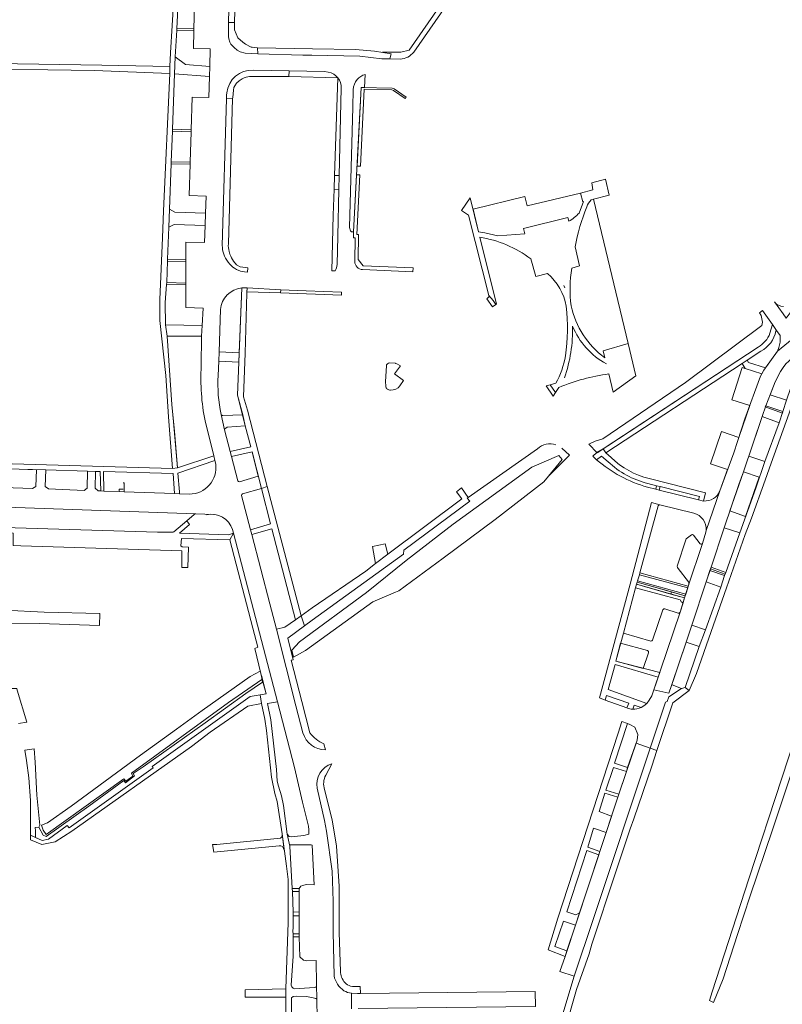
# Model space of a CAD drawing. Header units: metres. Extents: x 209813 to 223847, y 571801 to 587119.
# Tile 321 of 656: x 221710 to 221939, y 575325 to 575621. Entities that reach past the tile are written whole.
import ezdxf

# ---------------------------------------------------------------- set-up
doc = ezdxf.new("R2010")
doc.units = ezdxf.units.M
for name, color, linetype, lineweight in [('B-RO-GK-BESCHOEIING-G', 8, 'GK-BESCHOEIING', 0), ('B-RO-GK-KADEMUUR-G', 8, 'Continuous', 0), ('B-RO-GR-BEPLANTING_CULTUUR_HEESTERS-GV', 8, 'Continuous', 0), ('B-RO-GR-BEPLANTING_CULTUUR_ROOS-GV', 8, 'Continuous', 0), ('B-RO-GR-GROENVOORZIENING-GV', 8, 'Continuous', 0), ('B-RO-GR-HAAG-GV', 8, 'Continuous', 0), ('B-RO-KW-KUNSTWERK_STUW-G', 8, 'Continuous', 0), ('B-RO-OG-TERREIN_CULTUURSCHEIDING-GV', 8, 'Continuous', 0), ('B-RO-VH-VERHARDING_OPEN-GV', 8, 'Continuous', 0), ('B-RO-VH-VERHARDING_STRAATBAKSTEEN-GV', 8, 'Continuous', 0), ('B-RO-VH-VERHARDING_TEGEL-GV', 8, 'Continuous', 0)]:
    doc.layers.add(name, color=color, linetype=linetype, lineweight=lineweight)
doc.linetypes.add('GK-BESCHOEIING', pattern='A,30,-5,[1,NLCS.shx,S=1,R=0,X=0,Y=0],-5', length=40)

msp = doc.modelspace()

# ---------------------------------------------------------------- linework, layer by layer
at = {"layer": 'B-RO-GK-BESCHOEIING-G', "flags": 128}
for points in [[(221871.625, 575489.88), (221863.471, 575486.376), (221839.931, 575469.278), (221825.743, 575458.3), (221813.88, 575448.734), (221793.766, 575433.964), (221791.494, 575431.408)], [(221791.494, 575431.408), (221792.009, 575429.367), (221795.6, 575431.329), (221815.81, 575445.968), (221822.568, 575448.837)], [(221822.568, 575448.837), (221823.566, 575449.261)], [(221782.502, 575422.641), (221772.435, 575415.741), (221743.343, 575394.483), (221743.756, 575393.6), (221741.65, 575392.089), (221741.026, 575392.801), (221717.74, 575376.113), (221716.844, 575377.377), (221716.346, 575378.869), (221718.177, 575379.563), (221725.267, 575384.622), (221738.873, 575394.644), (221746.081, 575399.919), (221756.853, 575407.713), (221764.615, 575413.282), (221779.003, 575423.515), (221781.982, 575425.101)]]:
    msp.add_lwpolyline(points, dxfattribs=at)
at = {"layer": 'B-RO-GK-KADEMUUR-G', "flags": 128}
for points in [[(221868.529, 575483.666), (221872.611, 575488.635)], [(221823.566, 575449.261), (221836.865, 575459.068), (221852.527, 575470.707), (221867.102, 575481.929), (221868.529, 575483.666)]]:
    msp.add_lwpolyline(points, dxfattribs=at)
at = {"layer": 'B-RO-GR-BEPLANTING_CULTUUR_HEESTERS-GV', "flags": 128}
for points in [[(221809.916, 575599.683), (221809.744, 575594.433), (221808.826, 575558.282), (221809.135, 575557.289), (221809.402, 575556.994), (221810.038, 575557.008), (221812.252, 575600.322), (221813.253, 575600.304), (221813.455, 575604.263)], [(221805.044, 575547.188), (221805.309, 575555.715), (221805.622, 575569.771), (221804.191, 575569.809), (221803.876, 575561.999), (221803.485, 575545.312), (221804.449, 575545.277)], [(221932.235, 575521.161), (221928.106, 575518.457), (221928.542, 575517.79), (221933.59, 575516.181), (221937.233, 575521.194), (221937.657, 575522.264), (221937.974, 575523.878), (221938.032, 575525.939), (221936.951, 575527.436), (221936.713, 575527.283)], [(221819.842, 575516.751), (221819.62, 575512.067), (221819.692, 575510.711)], [(221822.639, 575517.62), (221820.866, 575517.69)], [(221823.911, 575510.835), (221824.997, 575512.42), (221822.313, 575514.392), (221824.061, 575516.799), (221823.008, 575517.428), (221822.63, 575517.45), (221822.639, 575517.62)], [(221886.404, 575488.007), (221884.42, 575489.714), (221882.924, 575488.617)], [(221768.421, 575488.397), (221757.328, 575484.539), (221757.8, 575478.985), (221757.803, 575478.409), (221760.777, 575478.271)], [(221768.641, 575487.243), (221768.421, 575488.397)], [(221898.179, 575480.368), (221900.678, 575479.746), (221900.934, 575480.808)]]:
    msp.add_lwpolyline(points, dxfattribs=at)
at = {"layer": 'B-RO-GR-BEPLANTING_CULTUUR_HEESTERS-GV'}
for points in [[(221811.043, 575602.752, 0.1501814), (221809.916, 575599.683)], [(221813.455, 575604.263, 0.1406297), (221811.043, 575602.752)], [(221804.449, 575545.277, 0.172245), (221805.044, 575547.188)], [(221936.713, 575527.283, -0.2267804), (221932.235, 575521.161)], [(221820.866, 575517.69, 0.410046), (221819.842, 575516.751)], [(221819.692, 575510.711, 0.4307352), (221821.113, 575509.497)], [(221821.113, 575509.497, 0.2694001), (221823.911, 575510.835)], [(221760.777, 575478.271, 0.4483066), (221768.641, 575487.243)], [(221882.924, 575488.617, 0.1093191), (221898.179, 575480.368)], [(221898.294, 575481.475, -0.1302494), (221886.404, 575488.007)]]:
    msp.add_lwpolyline(points, format="xyb", dxfattribs=at)
at = {"layer": 'B-RO-GR-BEPLANTING_CULTUUR_ROOS-GV', "flags": 128}
msp.add_lwpolyline([(221901.744, 575479.481), (221913.489, 575476.559), (221913.771, 575477.564), (221901.998, 575480.539)], close=True, dxfattribs=at)
at = {"layer": 'B-RO-GR-GROENVOORZIENING-GV', "flags": 128}
for points in [[(221802.427, 575604.937), (221801.309, 575605.102), (221790.708, 575605.358), (221790.547, 575603.612), (221805.254, 575603.255), (221804.299, 575573.939), (221805.714, 575573.902), (221806.298, 575600.114)], [(221827.879, 575546.256), (221812.897, 575546.848), (221811.387, 575548.714), (221811.517, 575556.188), (221810.998, 575556.2), (221811.912, 575574.082), (221810.913, 575574.133), (221810.038, 575557.008), (221809.991, 575555.224), (221810.491, 575555.212), (221810.379, 575548.082)], [(221877.692, 575562.662), (221879.037, 575566.085), (221878.782, 575566.027), (221878.07, 575568.669), (221862.116, 575564.812), (221861.433, 575567.62), (221845.863, 575563.863)], [(221885.39, 575519.235), (221884.892, 575521.255), (221892.387, 575523.466), (221881.983, 575566.856), (221881.323, 575566.617)], [(221845.863, 575563.863), (221847.527, 575557.033), (221849.409, 575556.756), (221853.288, 575555.841), (221861.381, 575556.413), (221860.969, 575558.041), (221874.271, 575561.325), (221874.626, 575560.2)], [(221812.726, 575545.669), (221827.823, 575544.994), (221827.879, 575546.256)], [(221948.442, 575423.268), (221928.64, 575362.778), (221917.609, 575328.892), (221916.769, 575326.257), (221917.993, 575325.702), (221920.936, 575332.716), (221925.263, 575346.082), (221929.048, 575357.648), (221935.714, 575377.491), (221952.191, 575426.886)]]:
    msp.add_lwpolyline(points, dxfattribs=at)
at = {"layer": 'B-RO-GR-GROENVOORZIENING-GV'}
for points in [[(221806.298, 575600.114, 0.3908432), (221802.427, 575604.937)], [(221874.626, 575560.2, 0.0687894), (221877.692, 575562.662)], [(221810.379, 575548.082, 0.3945208), (221812.726, 575545.669)], [(221875.49, 575546.158, 0.076312), (221875.31, 575534.784)], [(221875.31, 575534.784, 0.1833333), (221885.39, 575519.235)]]:
    msp.add_lwpolyline(points, format="xyb", dxfattribs=at)
at = {"layer": 'B-RO-GR-GROENVOORZIENING-GV', "flags": 128}
for points in [[(221812.252, 575600.322), (221811.047, 575576.754), (221812.046, 575576.703), (221813.227, 575599.804), (221821.536, 575599.649), (221821.965, 575599.469), (221825.507, 575597.065), (221825.792, 575597.476), (221822.205, 575599.911), (221821.641, 575600.147)], [(221788.165, 575539.616), (221778.059, 575540.232), (221777.988, 575539.014), (221788.126, 575538.668)]]:
    msp.add_lwpolyline(points, close=True, dxfattribs=at)
at = {"layer": 'B-RO-GR-HAAG-GV', "flags": 128}
msp.add_lwpolyline([(221813.227, 575599.804), (221821.536, 575599.649), (221821.965, 575599.469), (221825.507, 575597.065), (221825.792, 575597.476), (221822.205, 575599.911), (221821.641, 575600.147), (221812.252, 575600.322), (221811.047, 575576.754), (221812.046, 575576.703)], close=True, dxfattribs=at)
msp.add_lwpolyline([(221812.726, 575545.669), (221827.823, 575544.994), (221827.879, 575546.256), (221812.897, 575546.848), (221811.387, 575548.714), (221811.517, 575556.188), (221810.998, 575556.2), (221811.912, 575574.082), (221810.913, 575574.133), (221810.038, 575557.008), (221809.991, 575555.224), (221810.491, 575555.212), (221810.379, 575548.082)], dxfattribs=at)
at = {"layer": 'B-RO-KW-KUNSTWERK_STUW-G', "flags": 128}
msp.add_lwpolyline([(221872.611, 575488.635), (221871.625, 575489.88)], dxfattribs=at)
at = {"layer": 'B-RO-OG-TERREIN_CULTUURSCHEIDING-GV', "flags": 128}
for points in [[(221767.343, 575624.679), (221767.405, 575626.8), (221760.402, 575627.271), (221757.41, 575625.99), (221756.981, 575618.064), (221762.127, 575617.917), (221762.297, 575624.901)], [(221762.115, 575617.394), (221756.952, 575617.527), (221756.519, 575609.518), (221759.614, 575607.21), (221766.839, 575606.691), (221766.997, 575611.953), (221761.986, 575612.093)], [(221761.284, 575587.673), (221761.564, 575597.427), (221766.56, 575597.369), (221766.747, 575603.65), (221756.314, 575604.431), (221755.679, 575587.834)], [(221761.268, 575587.089), (221755.656, 575587.249), (221755.305, 575578.063), (221761.004, 575577.9)], [(221765.756, 575567.768), (221760.717, 575567.876), (221760.988, 575577.315), (221755.282, 575577.479), (221754.758, 575563.782), (221756.384, 575562.885), (221765.595, 575562.657)], [(221765.477, 575558.906), (221756.147, 575559.229), (221754.61, 575558.404), (221754.226, 575548.85), (221759.688, 575548.678), (221759.679, 575553.942), (221765.316, 575553.811)], [(221759.689, 575548.039), (221754.203, 575548.256), (221753.954, 575541.848), (221759.7, 575541.65)], [(221753.905, 575541.191), (221753.506, 575535.827), (221753.607, 575529.074), (221764.595, 575528.858), (221764.883, 575534.086), (221759.713, 575534.275), (221759.701, 575541.06)], [(221935.005, 575508.11), (221939.881, 575506.494), (221940.226, 575507.346), (221945.126, 575521.297), (221944.76, 575521.806), (221942.796, 575520.228), (221940.573, 575518.24), (221939.714, 575517.355), (221938.891, 575516.33), (221938.114, 575515.129), (221936.531, 575511.937)], [(221938.82, 575503.079), (221933.686, 575504.801), (221933.557, 575504.447), (221938.673, 575502.603)], [(221928.607, 575489.656), (221933.41, 575488.052), (221937.763, 575499.68), (221932.627, 575501.571)], [(221698.932, 575480.5), (221713.713, 575479.974), (221714.714, 575480.595), (221714.861, 575485.597), (221709.653, 575485.783), (221694.144, 575486.219), (221695.574, 575480.62)], [(221717.654, 575485.541), (221717.509, 575480.528), (221718.501, 575479.824), (221729.19, 575479.408), (221730.09, 575480.076), (221730.204, 575485.133)], [(221732.534, 575485.071), (221732.466, 575480.113), (221733.391, 575479.262), (221734.135, 575479.254), (221733.978, 575485.048)], [(221931.73, 575483.364), (221927.023, 575484.971), (221922.926, 575473.268), (221927.661, 575471.533)], [(221792.621, 575440.583), (221785.503, 575467.864), (221779.469, 575466.179), (221784.898, 575445.293), (221786.909, 575437.694), (221789.379, 575438.295)], [(221921.209, 575468.177), (221917.273, 575456.343), (221921.683, 575454.747), (221925.947, 575466.696)], [(221910.292, 575450.133), (221895.761, 575454.023), (221895.228, 575452.254), (221909.71, 575448.285)], [(221917.117, 575455.868), (221916.961, 575455.393), (221921.343, 575453.807), (221921.513, 575454.277)], [(221905.383, 575448.925), (221895.093, 575451.806), (221894.918, 575451.224), (221905.198, 575448.279)], [(221911.474, 575438.967), (221915.635, 575437.575), (221920.171, 575450.325), (221915.815, 575451.896)], [(221913.756, 575432.509), (221909.781, 575433.86), (221905.467, 575421.139), (221905.575, 575420.974), (221908.44, 575419.963), (221909.469, 575420.25)], [(221898.028, 575415.469), (221898.736, 575416.385), (221899.526, 575417.748), (221901.402, 575423.328), (221888.456, 575427.134), (221886.376, 575419.632)], [(221782.502, 575422.641), (221782.666, 575421.866), (221777.65, 575418.407), (221765.479, 575409.656), (221746.914, 575396.456), (221743.841, 575394.385), (221744.303, 575393.691), (221741.563, 575391.642), (221741.118, 575392.303), (221730.584, 575384.613), (221717.733, 575375.533), (221716.909, 575375.871), (221715.6, 575378.272), (221714.484, 575378.205), (221714.597, 575377.167), (221714.6, 575375.175), (221716.556, 575374.285), (221718.421, 575374.711), (221724.111, 575378.793), (221724.668, 575378.053), (221749.9, 575396.061), (221749.542, 575396.543), (221778.938, 575417.5), (221783.815, 575418.356), (221782.39, 575423.793)], [(221787.17, 575415.962), (221784.159, 575415.444), (221785.167, 575410.523), (221786.869, 575395.595), (221787.118, 575392.133), (221787.478, 575390.579), (221788.375, 575387.697), (221788.992, 575384.822), (221790.126, 575376.192), (221790.727, 575375.483), (221791.31, 575375.419), (221792.283, 575375.442), (221795.041, 575375.77), (221796.62, 575376.142), (221796.632, 575377.504), (221796.478, 575378.578), (221794.662, 575385.803), (221792.33, 575396.169)], [(221892.025, 575414.117), (221892.576, 575415.474), (221885.914, 575417.835), (221885.486, 575416.391)], [(221892.234, 575396.17), (221895.078, 575404.434), (221895.304, 575406.085), (221894.374, 575408.272), (221892.954, 575409.127), (221892.189, 575409.391), (221888.342, 575397.49)], [(221889.627, 575388.186), (221891.907, 575394.976), (221887.971, 575396.199), (221885.751, 575389.414)], [(221887.411, 575381.611), (221889.3, 575387.266), (221885.453, 575388.545), (221883.686, 575382.962)], [(221885.851, 575376.741), (221882.041, 575378.037), (221880.298, 575372.324), (221883.951, 575371.001)], [(221798.197, 575360.986), (221797.599, 575372.864), (221797.326, 575373.033), (221791.028, 575373.011), (221790.869, 575372.612), (221791.627, 575359.836), (221793.683, 575359.834), (221794.175, 575360.565), (221794.719, 575360.817), (221795.438, 575361.003), (221795.84, 575361.032)], [(221877.82, 575352.562), (221883.62, 575370.006), (221879.963, 575371.264), (221874.005, 575352.831), (221876.686, 575352.024)], [(221791.666, 575358.936), (221791.878, 575352.733), (221793.672, 575352.83), (221793.682, 575358.934)], [(221791.837, 575346.281), (221793.662, 575346.281), (221793.67, 575351.681), (221791.89, 575351.679), (221791.918, 575348.291), (221791.828, 575346.988)], [(221876.604, 575348.905), (221872.958, 575350.08), (221870.433, 575342.504), (221874.023, 575341.157)], [(221791.85, 575345.381), (221791.928, 575339.584), (221791.311, 575330.815), (221791.503, 575330.372), (221791.909, 575329.975), (221792.294, 575329.804), (221798.298, 575330.134), (221798.753, 575330.3), (221798.88, 575331.025), (221798.768, 575338.308), (221795.99, 575338.21), (221795.014, 575338.33), (221793.932, 575339.381), (221793.697, 575345.381)], [(221799.229, 575315.049), (221798.967, 575326.635), (221798.644, 575326.827), (221797.472, 575327.19), (221795.746, 575327.426), (221792.738, 575327.575), (221791.857, 575327.417), (221791.435, 575327.012), (221791.336, 575326.487), (221791.495, 575314.553), (221791.642, 575314.374), (221794.162, 575314.323), (221794.336, 575313.605), (221794.906, 575313.881)]]:
    msp.add_lwpolyline(points, close=True, dxfattribs=at)
for points in [[(221936.287, 575535.987), (221938.879, 575532.426), (221939.784, 575531.139), (221943.445, 575535.951), (221973.439, 575549.025), (222001.481, 575561.569), (222007.146, 575564.026), (222006.741, 575564.954), (222005.963, 575566.272), (222011.739, 575568.828)], [(221775.714, 575520.68), (221776.469, 575540.158)], [(221770.092, 575533.653), (221769.638, 575520.969), (221775.714, 575520.68)], [(221934.948, 575526.551), (221935.731, 575529.221), (221932.679, 575533.359), (221931.792, 575532.713), (221932.307, 575531.929), (221932.676, 575529.909), (221932.524, 575528.852), (221909.639, 575511.747), (221884.831, 575494.898), (221882.46, 575494.127)], [(221764.304, 575516.722), (221764.392, 575525.704), (221754.03, 575525.694), (221755.491, 575505.146), (221756.294, 575497.211), (221757.195, 575486.15), (221768.049, 575489.789), (221765.431, 575500.262)], [(221882.46, 575494.127), (221880.651, 575493.252), (221883.15, 575490.675), (221931.373, 575522.425)], [(221769.576, 575518.144), (221769.402, 575513.843)], [(221770.8, 575501.898), (221776.752, 575502.09), (221775.219, 575507.941), (221775.618, 575517.94), (221769.576, 575518.144)], [(221925.579, 575495.291), (221928.908, 575504.895), (221923.54, 575506.606), (221926.625, 575516.286), (221927.56, 575515.988), (221926.592, 575517.466), (221885.692, 575490.686), (221887.304, 575489.235)], [(221773.019, 575491.027), (221779.183, 575492.454), (221777.53, 575498.805), (221772.067, 575498.409), (221771.646, 575498.061)], [(221771.322, 575497.542), (221773.019, 575491.027)], [(221919.901, 575479.222), (221922.173, 575485.666), (221917.091, 575487.389), (221920.369, 575497.057), (221925.579, 575495.291)], [(221775.799, 575482), (221781.388, 575483.651), (221779.54, 575490.938), (221773.418, 575489.562)], [(221773.418, 575489.562), (221775.261, 575482.267)], [(221844.389, 575477.255), (221844.126, 575477.064), (221844.856, 575476.122), (221825.119, 575461.43), (221825.025, 575460.273), (221797.621, 575440.407), (221790.252, 575434.994), (221791.179, 575431.328), (221791.494, 575431.408), (221793.766, 575433.964), (221813.88, 575448.734), (221825.743, 575458.3), (221839.931, 575469.278), (221863.471, 575486.376), (221871.625, 575489.88), (221872.611, 575488.635), (221868.529, 575483.666), (221874.767, 575490.014), (221872.523, 575492.075)], [(221865.156, 575491.889), (221844.389, 575477.255)], [(221740.9, 575481.645), (221741.2, 575481.645), (221741.2, 575478.992), (221756.308, 575478.459), (221755.829, 575484.439), (221734.936, 575485.018), (221735.025, 575479.21), (221739.701, 575479.045), (221739.7, 575479.736), (221740.9, 575479.736)], [(221898.687, 575482.933), (221915.653, 575478.697), (221915.057, 575476.203)], [(221776.397, 575477.86), (221779.064, 575467.597), (221785.121, 575469.316), (221782.416, 575479.965), (221776.675, 575478.387)], [(221912.067, 575472.553), (221901.949, 575475.092), (221901.619, 575474.999), (221901.387, 575474.715), (221895.934, 575454.597), (221910.445, 575450.62), (221910.628, 575451.166), (221910.636, 575451.619), (221910.468, 575451.932), (221907.415, 575455.919), (221907.235, 575456.225), (221907.143, 575456.646), (221909.856, 575464.804), (221911.377, 575466.031)], [(221768.105, 575472.156), (221762.637, 575472.378), (221762.378, 575472.277), (221762.145, 575472.125), (221759.935, 575470.212), (221760.76, 575469.182), (221757.779, 575466.599), (221772.472, 575466.102), (221774.003, 575466.59), (221773.724, 575467.611)], [(221912.001, 575465.962), (221914.037, 575463.388)], [(221914.746, 575463.486), (221915.697, 575466.831), (221915.782, 575467.348)], [(221908.438, 575445.871), (221908.026, 575446.51), (221894.607, 575450.193), (221890.961, 575436.511)], [(221907.965, 575442.789), (221908.777, 575445.321)], [(221899.754, 575434.432), (221902.832, 575443.547)], [(221903.412, 575443.838), (221907.396, 575442.539)], [(221890.961, 575436.511), (221899.224, 575434.154)], [(221890.147, 575433.538), (221888.68, 575428.137), (221896.939, 575425.884), (221898.546, 575430.662)], [(221898.226, 575431.285), (221890.147, 575433.538)], [(221709.464, 575409.451), (221711.922, 575409.844), (221709.03, 575419.404), (221708.944, 575419.958), (221707.543, 575419.924), (221706.214, 575419.391), (221706.31, 575419.142)], [(221896.274, 575414.248), (221894.231, 575414.915), (221893.762, 575413.692)], [(221715.6, 575378.272), (221715.829, 575378.872), (221715.009, 575387.948), (221714.491, 575397.803), (221714.136, 575401.82), (221711.325, 575401.442), (221711.911, 575398.311), (221712.563, 575393.118), (221713.028, 575386.347), (221713.081, 575375.866), (221714.6, 575375.175)]]:
    msp.add_lwpolyline(points, dxfattribs=at)
at = {"layer": 'B-RO-OG-TERREIN_CULTUURSCHEIDING-GV'}
for points in [[(221776.469, 575540.158, 0.3631435), (221770.092, 575533.653)], [(221765.431, 575500.262, -0.0621505), (221764.304, 575516.722)], [(221769.402, 575513.843, 0.0697135), (221770.248, 575502.224)], [(221771.646, 575498.061, 0.3456362), (221771.322, 575497.542)], [(221870.74, 575493.055, 0.269754), (221865.156, 575491.889)], [(221887.304, 575489.235, 0.12987), (221898.687, 575482.933)], [(221775.261, 575482.267, 0.2963473), (221775.799, 575482)], [(221776.675, 575478.387, 0.3745793), (221776.397, 575477.86)], [(221915.057, 575476.203, 0.3232497), (221919.901, 575479.222)], [(221773.724, 575467.611, 0.3917824), (221765.875, 575472.08)], [(221915.782, 575467.348, 0.3789493), (221912.067, 575472.553)], [(221911.377, 575466.031, -0.4086194), (221912.001, 575465.962)], [(221914.037, 575463.388, 0.5273709), (221914.746, 575463.486)], [(221908.777, 575445.321, 0.4377405), (221908.438, 575445.871)], [(221902.832, 575443.547, -0.4121297), (221903.412, 575443.838)], [(221907.396, 575442.539, 0.3724891), (221907.965, 575442.789)], [(221899.224, 575434.154, 0.3063218), (221899.754, 575434.432)], [(221898.546, 575430.662, 0.2713128), (221898.226, 575431.285)], [(221893.762, 575413.692, 0.1122261), (221896.274, 575414.248)]]:
    msp.add_lwpolyline(points, format="xyb", dxfattribs=at)
msp.add_arc((221939.052, 575538.183), 3.531, 218.45594, 269.29016, dxfattribs=at)
at = {"layer": 'B-RO-VH-VERHARDING_OPEN-GV', "flags": 128}
for points in [[(221788.619, 575376.256), (221788.539, 575375.541), (221788.052, 575375.031), (221768.94, 575373.128), (221767.688, 575373.137), (221768.038, 575370.756), (221787.637, 575372.694), (221788.147, 575372.668), (221788.665, 575372.472), (221789.027, 575371.903), (221789.147, 575371.365)], [(221789.661, 575327.26), (221789.691, 575329.776), (221777.448, 575329.5), (221777.481, 575327.227)]]:
    msp.add_lwpolyline(points, close=True, dxfattribs=at)
at = {"layer": 'B-RO-VH-VERHARDING_STRAATBAKSTEEN-GV', "flags": 128}
for points in [[(221805.622, 575569.771), (221805.714, 575573.902), (221804.299, 575573.939), (221804.191, 575569.809)], [(221806.404, 575538.892), (221795.761, 575539.322), (221788.165, 575539.616), (221788.126, 575538.668), (221806.353, 575538.047)], [(221775.618, 575517.94), (221775.714, 575520.68), (221769.638, 575520.969), (221769.576, 575518.144)], [(221905.383, 575448.925), (221905.198, 575448.279), (221909.335, 575447.094), (221909.545, 575447.76)], [(221733.877, 575442.396), (221717.215, 575442.875), (221705.31, 575443.393), (221699.98, 575443.599), (221701.723, 575439.404), (221702.375, 575439.566), (221715.727, 575439.443), (221733.776, 575438.88)], [(221873.455, 575339.451), (221871.903, 575334.944), (221876.245, 575333.577), (221881.957, 575350.875), (221899.007, 575401.991), (221894.768, 575403.533), (221891.907, 575394.976), (221889.3, 575387.266), (221885.851, 575376.741), (221883.951, 575371.001)]]:
    msp.add_lwpolyline(points, close=True, dxfattribs=at)
for points in [[(221881.323, 575566.617), (221881.983, 575566.856), (221886.722, 575567.992), (221885.556, 575572.85), (221881.542, 575571.735), (221881.853, 575569.583), (221878.07, 575568.669), (221878.782, 575566.027), (221879.037, 575566.085), (221877.692, 575562.662)], [(221874.626, 575560.2), (221874.271, 575561.325), (221860.969, 575558.041), (221861.381, 575556.413), (221853.288, 575555.841), (221849.409, 575556.756), (221847.527, 575557.033), (221845.027, 575567.187), (221842.416, 575563.468), (221844.483, 575562.025), (221850.631, 575537.912)], [(222010.08, 575557.985), (221979.946, 575544.699), (221946.525, 575529.894), (221946.662, 575529.593), (221946.799, 575529.162), (221946.859, 575528.839), (221946.801, 575528.591), (221946.311, 575528.051), (221944.965, 575527.535), (221937.233, 575521.194), (221933.065, 575515.458), (221932.099, 575513.646), (221927.411, 575500.857), (221924.068, 575490.701), (221919.901, 575479.222), (221915.782, 575467.348), (221915.697, 575466.831), (221914.746, 575463.486), (221910.445, 575450.62), (221909.545, 575447.76)], [(221852.733, 575535.193), (221852.901, 575535.3), (221847.853, 575555.381)], [(221875.49, 575546.158), (221877.756, 575546.836), (221876.458, 575552.475)], [(221863.201, 575548.91), (221864.661, 575543.639), (221868.247, 575544.477)], [(221873.452, 575540.251), (221873.143, 575540.9)], [(221850.631, 575537.912), (221850.707, 575537.614), (221850.004, 575536.875), (221851.667, 575534.516), (221852.733, 575535.193), (221851.886, 575536.383)], [(221850.631, 575537.912), (221851.886, 575536.383)], [(221909.335, 575447.094), (221907.965, 575442.789), (221900.119, 575419.513), (221904.573, 575418.5), (221906.209, 575423.097), (221911.474, 575438.967), (221915.815, 575451.896), (221917.273, 575456.343), (221921.209, 575468.177), (221925.632, 575481.186), (221927.023, 575484.971), (221932.627, 575501.571), (221933.686, 575504.801), (221936.531, 575511.937), (221938.114, 575515.129), (221938.891, 575516.33), (221939.714, 575517.355), (221940.573, 575518.24), (221943.805, 575521.073), (221944.76, 575521.806), (221947.619, 575523.567), (221951.98, 575525.799), (221963.352, 575530.844), (221969.987, 575533.7)], [(221886.579, 575514.345), (221887.896, 575508.883), (221894.699, 575513.824), (221892.387, 575523.466), (221884.892, 575521.255), (221885.39, 575519.235)], [(221868.984, 575511.121), (221867.799, 575510.834), (221869.855, 575507.693), (221870.586, 575508.75)], [(221870.711, 575511.54), (221868.984, 575511.121), (221870.586, 575508.75), (221871.642, 575510.277)], [(221770.248, 575502.224), (221771.322, 575497.542)], [(221771.646, 575498.061), (221772.067, 575498.409), (221777.53, 575498.805), (221776.752, 575502.09), (221770.8, 575501.898)]]:
    msp.add_lwpolyline(points, dxfattribs=at)
at = {"layer": 'B-RO-VH-VERHARDING_STRAATBAKSTEEN-GV'}
for points in [[(221879.976, 575564.516, -0.1439445), (221881.323, 575566.617)], [(221876.458, 575552.475, -0.0462963), (221879.976, 575564.516)], [(221847.853, 575555.381, -0.1218854), (221863.201, 575548.91)], [(221868.247, 575544.477, -0.1706861), (221873.808, 575534.676)], [(221873.808, 575534.676, -0.0653975), (221873.591, 575519.767)], [(221873.311, 575513.163, 0.0869859), (221875.742, 575528.72)], [(221875.742, 575528.72, 0.1734969), (221885.889, 575517.362)], [(221873.591, 575519.767, -0.0821819), (221870.711, 575511.54)], [(221871.642, 575510.277, -0.0660185), (221886.579, 575514.345)], [(221770.8, 575501.898, -0.4194858), (221770.248, 575502.224)]]:
    msp.add_lwpolyline(points, format="xyb", dxfattribs=at)
at = {"layer": 'B-RO-VH-VERHARDING_TEGEL-GV'}
msp.add_line((221710.195, 575462.77), (221758.459, 575461.206), dxfattribs=at)
at = {"layer": 'B-RO-VH-VERHARDING_TEGEL-GV', "flags": 128}
for points in [[(221758.233, 575639.119), (221760.544, 575676.445), (221759.058, 575676.485), (221755.113, 575610.785), (221754.927, 575606.689)], [(221859.621, 575672.139), (221859.723, 575671.18), (221856.695, 575655.926), (221856.109, 575654.318), (221855.177, 575652.535), (221848.558, 575643.169), (221826.661, 575611.589), (221824.181, 575610.924), (221818.651, 575610.919)], [(221828.05, 575611.001), (221846.361, 575637.416), (221846.544, 575637.33), (221849.321, 575641.473), (221849.512, 575641.338)], [(221756.981, 575618.064), (221757.41, 575625.99)], [(221772.521, 575619.884), (221772.468, 575615.657), (221772.545, 575614.922), (221772.847, 575613.974), (221773.216, 575613.382), (221774.147, 575612.314), (221775.054, 575611.571), (221776.015, 575611.007), (221777.515, 575610.628), (221781.286, 575610.466), (221781.204, 575612.24), (221779.577, 575612.411), (221779.245, 575612.497), (221777.593, 575613.392), (221776.815, 575613.922), (221775.298, 575615.231), (221774.301, 575617.615), (221774.327, 575619.884)], [(221756.519, 575609.518), (221756.952, 575617.527)], [(221781.286, 575610.466), (221794.826, 575610.072), (221797.513, 575610.056), (221811.939, 575609.734), (221818.443, 575608.942), (221820.87, 575608.92), (221821.283, 575610.417), (221816.322, 575611.258), (221810.597, 575611.756), (221797.698, 575611.981), (221781.204, 575612.24)], [(221690.107, 575606.023), (221732.226, 575605.405), (221754.832, 575604.588), (221754.927, 575606.689), (221734.486, 575607.091), (221690.139, 575607.769)], [(221820.87, 575608.92), (221824.015, 575608.891)], [(221754.832, 575604.588), (221752.956, 575563.296), (221752.67, 575555.263), (221751.91, 575536.672), (221751.89, 575530.409), (221753.666, 575513.843), (221754.511, 575501.442), (221755.727, 575485.962)], [(221773.73, 575597.003), (221773.741, 575597.38), (221773.963, 575599.521), (221774.128, 575600.318), (221774.415, 575600.891), (221774.885, 575601.638), (221775.646, 575602.379), (221776.608, 575602.989), (221777.139, 575603.243), (221777.767, 575603.489), (221778.816, 575603.684), (221790.547, 575603.612), (221790.708, 575605.358)], [(221790.708, 575605.358), (221779.896, 575605.582)], [(221755.679, 575587.834), (221756.314, 575604.431)], [(221771.976, 575598.749), (221771.93, 575598.091), (221771.927, 575596.943)], [(221772.441, 575553.377), (221773.73, 575597.003), (221771.927, 575596.943), (221770.625, 575552.953)], [(221755.305, 575578.063), (221755.656, 575587.249)], [(221754.758, 575563.782), (221755.282, 575577.479)], [(221754.226, 575548.85), (221754.61, 575558.404)], [(221772.397, 575547.951), (221772.887, 575547.306), (221773.803, 575546.422), (221774.308, 575546.074), (221774.908, 575545.727), (221776.109, 575545.19), (221777.312, 575544.978), (221778.229, 575544.945), (221778.279, 575546.239), (221776.017, 575546.48), (221774.898, 575547.151), (221773.973, 575548.178), (221773.36, 575549.202), (221773.139, 575549.676), (221772.918, 575550.276), (221772.71, 575551.143)], [(221753.954, 575541.848), (221754.203, 575548.256)], [(221753.607, 575529.074), (221753.506, 575535.827), (221753.905, 575541.191)], [(221784.115, 575480.532), (221778.23, 575503.442), (221777.012, 575507.464), (221777.512, 575520.614), (221777.963, 575538.586), (221778.059, 575540.232), (221776.469, 575540.158), (221775.618, 575517.94), (221775.219, 575507.941), (221777.53, 575498.805), (221779.183, 575492.454), (221773.019, 575491.027), (221773.418, 575489.562), (221779.54, 575490.938), (221782.416, 575479.965)], [(221969.987, 575533.7), (221963.352, 575530.844), (221951.98, 575525.799), (221947.619, 575523.567), (221944.76, 575521.806), (221945.111, 575521.146), (221940.226, 575507.346), (221939.881, 575506.494), (221937.763, 575499.68), (221933.41, 575488.052), (221930.671, 575480.02), (221925.947, 575466.696), (221921.683, 575454.747), (221921.343, 575453.807)], [(221910.685, 575419.29), (221912.909, 575424.413), (221917.268, 575437.008), (221921.95, 575450.097), (221927.559, 575466.192), (221929.427, 575471.059), (221933.536, 575482.504), (221935.269, 575487.537), (221940.743, 575502.568), (221941.636, 575505.134), (221946.762, 575520.925), (221959.496, 575526.512), (221973.99, 575533.03)], [(221936.713, 575527.283), (221936.951, 575527.436), (221935.731, 575529.221), (221934.948, 575526.551)], [(221757.195, 575486.15), (221755.98, 575500), (221755.491, 575505.146), (221754.03, 575525.694)], [(221931.373, 575522.425), (221884.922, 575491.842)], [(221928.106, 575518.457), (221932.235, 575521.161)], [(221885.692, 575490.686), (221926.592, 575517.466)], [(221883.045, 575490.783), (221881.818, 575489.714), (221882.924, 575488.617), (221884.42, 575489.714), (221886.404, 575488.007)], [(221887.304, 575489.235), (221885.692, 575490.686), (221884.922, 575491.842), (221883.045, 575490.783)], [(221740.9, 575479.736), (221739.7, 575479.736), (221739.701, 575479.045), (221741.2, 575478.992), (221741.2, 575481.645), (221740.9, 575481.645)], [(221898.294, 575481.475), (221900.934, 575480.808)], [(221901.998, 575480.539), (221913.771, 575477.564), (221913.489, 575476.559), (221915.057, 575476.203), (221915.653, 575478.697), (221898.687, 575482.933)], [(221795.307, 575438.707), (221797.621, 575440.407), (221825.025, 575460.273), (221825.119, 575461.43), (221844.856, 575476.122), (221844.126, 575477.064), (221844.389, 575477.255), (221842.374, 575480.139), (221840.859, 575478.967), (221842.492, 575476.825), (221820.262, 575460.222)], [(221759.935, 575470.212), (221762.145, 575472.125), (221762.378, 575472.277), (221762.637, 575472.378), (221699.944, 575474.565), (221698.9, 575474.458), (221705.167, 575468.296), (221751.142, 575466.878), (221755.686, 575466.812), (221755.91, 575466.833)], [(221901.949, 575475.092), (221899.382, 575475.742), (221893.019, 575451.211), (221883.761, 575417.148), (221885.486, 575416.391), (221885.914, 575417.835), (221892.576, 575415.474), (221892.025, 575414.117)], [(221895.934, 575454.597), (221901.387, 575474.715), (221901.619, 575474.999), (221901.949, 575475.092)], [(221774.003, 575466.59), (221772.472, 575466.102), (221757.779, 575466.599), (221760.76, 575469.182), (221759.935, 575470.212), (221756.122, 575466.911), (221755.91, 575466.833)], [(221705.167, 575468.296), (221703.254, 575468.201), (221689.811, 575462.66), (221690.114, 575461.066), (221703.852, 575466.624), (221707.907, 575466.531), (221707.883, 575462.837), (221710.195, 575462.77)], [(221791.627, 575359.836), (221790.869, 575372.612), (221790.126, 575376.192), (221788.992, 575384.822), (221788.375, 575387.697), (221787.478, 575390.579), (221787.118, 575392.133), (221786.869, 575395.595), (221785.167, 575410.523), (221784.159, 575415.444), (221787.17, 575415.962), (221774.003, 575466.59), (221772.866, 575464.537), (221779.818, 575438.006), (221781.261, 575432.335), (221780.409, 575431.927), (221782.799, 575421.968), (221783.815, 575418.356), (221781.938, 575418.026)], [(221758.459, 575461.206), (221758.45, 575456.277), (221760.327, 575456.202), (221760.521, 575462.311), (221758.544, 575462.486), (221758.205, 575462.765), (221758.339, 575464.971), (221772.866, 575464.537)], [(221816.616, 575457.445), (221813.65, 575455.185), (221797.592, 575444.09), (221794.276, 575441.75)], [(221895.228, 575452.254), (221895.761, 575454.023)], [(221908.777, 575445.321), (221909.335, 575447.094), (221894.918, 575451.224), (221894.607, 575450.193), (221908.026, 575446.51), (221908.438, 575445.871)], [(221894.918, 575451.224), (221895.093, 575451.806)], [(221893.762, 575413.692), (221894.231, 575414.915), (221896.274, 575414.248), (221897.146, 575414.729), (221898.028, 575415.469), (221886.376, 575419.632), (221888.456, 575427.134), (221901.402, 575423.328), (221901.876, 575424.733), (221888.68, 575428.137), (221890.961, 575436.511), (221894.607, 575450.193)], [(221920.171, 575450.325), (221915.635, 575437.575), (221913.756, 575432.509), (221909.469, 575420.25)], [(221792.621, 575440.583), (221789.379, 575438.295), (221786.909, 575437.694), (221792.677, 575414.744), (221794.824, 575406.61)], [(221796.921, 575406.573), (221794.466, 575415.989), (221791.291, 575428.389), (221791.882, 575428.551), (221790.252, 575434.994), (221795.307, 575438.707), (221794.276, 575441.75)], [(221782.4, 575415.375), (221783.424, 575410.742), (221783.858, 575407.303), (221785.361, 575393.336), (221786.349, 575388.383), (221787.112, 575385.954), (221788.619, 575376.256), (221789.931, 575366.551), (221790.385, 575362.537), (221790.386, 575349.704), (221789.691, 575329.776), (221789.661, 575327.26), (221789.675, 575314.44)], [(221801.59, 575401.522), (221801.071, 575403.284)], [(221899.007, 575401.991), (221881.957, 575350.875), (221876.245, 575333.577), (221872.805, 575322.299), (221872.029, 575319.587), (221868.741, 575307.554)], [(221889.456, 575290.936), (221889.925, 575292.017), (221877.431, 575297.362), (221873.992, 575299.125), (221873.161, 575299.619), (221871.599, 575301.119), (221870.927, 575302.035), (221870.433, 575302.999), (221870.174, 575303.857), (221870.147, 575304.999), (221870.285, 575306.226), (221873.37, 575317.291), (221876.881, 575329.514), (221880.662, 575340.276), (221881.498, 575343.132), (221888.56, 575364.629), (221893.03, 575377.773), (221894.131, 575380.749), (221899.498, 575396.647), (221900.984, 575401.272)], [(221801.659, 575393.93), (221803.445, 575397.333)], [(221799.105, 575389.996), (221801.263, 575380.304), (221801.926, 575377.13), (221803.575, 575365.065), (221803.843, 575356.077), (221803.904, 575346.742), (221804.177, 575333.66)], [(221806.108, 575334.994), (221805.706, 575346.638), (221805.66, 575360.615), (221804.92, 575372.628), (221803.6, 575380.483), (221801.303, 575389.565)], [(221791.878, 575352.733), (221791.666, 575358.936)], [(221791.837, 575346.281), (221791.828, 575346.988), (221791.918, 575348.291), (221791.89, 575351.679)], [(221791.495, 575314.553), (221791.336, 575326.487), (221791.435, 575327.012), (221791.857, 575327.417), (221792.738, 575327.575), (221795.746, 575327.426), (221797.472, 575327.19), (221798.644, 575326.827), (221798.967, 575326.635), (221798.88, 575331.025), (221798.753, 575330.3), (221798.298, 575330.134), (221792.294, 575329.804), (221791.909, 575329.975), (221791.503, 575330.372), (221791.311, 575330.815), (221791.928, 575339.584), (221791.85, 575345.381)], [(221811.194, 575328.358), (221812.042, 575328.368), (221812.011, 575330.418), (221809.682, 575330.471), (221809.125, 575330.546)], [(221811.194, 575328.358), (221809.342, 575328.43), (221809.408, 575323.777)], [(221811.341, 575323.807), (221864.583, 575324.47), (221864.485, 575328.975), (221812.042, 575328.368)]]:
    msp.add_lwpolyline(points, dxfattribs=at)
for points in [[(221772.521, 575619.884), (221774.327, 575619.884), (221775.622, 575665.545), (221775.851, 575674.502), (221773.91, 575674.423), (221773.758, 575669.541)], [(221756.952, 575617.527), (221762.115, 575617.394), (221762.127, 575617.917), (221756.981, 575618.064)], [(221766.747, 575603.65), (221766.839, 575606.691), (221759.614, 575607.21), (221756.519, 575609.518), (221756.314, 575604.431)], [(221755.656, 575587.249), (221761.268, 575587.089), (221761.284, 575587.673), (221755.679, 575587.834)], [(221755.305, 575578.063), (221755.282, 575577.479), (221760.988, 575577.315), (221761.004, 575577.9)], [(221765.477, 575558.906), (221765.595, 575562.657), (221756.384, 575562.885), (221754.758, 575563.782), (221754.61, 575558.404), (221756.147, 575559.229)], [(221754.203, 575548.256), (221759.689, 575548.039), (221759.688, 575548.678), (221754.226, 575548.85)], [(221759.701, 575541.06), (221759.7, 575541.65), (221753.954, 575541.848), (221753.905, 575541.191)], [(221764.392, 575525.704), (221764.595, 575528.858), (221753.607, 575529.074), (221754.03, 575525.694)], [(221933.59, 575516.181), (221928.542, 575517.79), (221928.106, 575518.457), (221926.592, 575517.466), (221927.56, 575515.988), (221932.507, 575514.411), (221933.065, 575515.458)], [(221757.803, 575478.409), (221757.8, 575478.985), (221757.328, 575484.539), (221768.421, 575488.397), (221768.049, 575489.789), (221757.195, 575486.15), (221755.727, 575485.962), (221693.757, 575487.732), (221694.144, 575486.219), (221709.653, 575485.783), (221717.654, 575485.541), (221730.204, 575485.133), (221733.978, 575485.048), (221734.135, 575479.254), (221735.025, 575479.21), (221734.936, 575485.018), (221755.829, 575484.439), (221756.308, 575478.459)], [(221779.064, 575467.597), (221779.469, 575466.179), (221785.503, 575467.864), (221792.621, 575440.583), (221794.276, 575441.75), (221787.251, 575468.323), (221784.115, 575480.532), (221782.416, 575479.965), (221785.121, 575469.316)], [(221901.998, 575480.539), (221900.934, 575480.808), (221900.678, 575479.746), (221901.744, 575479.481)], [(221820.262, 575460.222), (221819.495, 575463.344), (221815.673, 575462.542), (221816.616, 575457.445)], [(221910.445, 575450.62), (221895.934, 575454.597), (221895.761, 575454.023), (221910.292, 575450.133)], [(221916.961, 575455.393), (221915.815, 575451.896), (221920.171, 575450.325), (221921.343, 575453.807)], [(221917.273, 575456.343), (221917.117, 575455.868), (221921.513, 575454.277), (221921.683, 575454.747)], [(221895.093, 575451.806), (221909.545, 575447.76), (221909.71, 575448.285), (221895.228, 575452.254)], [(221903.656, 575415.797), (221899.007, 575401.991), (221900.984, 575401.272), (221905.843, 575415.65), (221910.685, 575419.29), (221909.469, 575420.25), (221908.44, 575419.963), (221904.651, 575417.468), (221904.132, 575415.998)], [(221767.017, 575406.787), (221778.313, 575414.663), (221782.4, 575415.375), (221781.938, 575418.026), (221778.938, 575417.5), (221749.542, 575396.543), (221749.9, 575396.061), (221724.668, 575378.053), (221724.111, 575378.793), (221718.421, 575374.711), (221716.556, 575374.285), (221713.081, 575375.866), (221713.085, 575374.52), (221716.513, 575373.06), (221720.478, 575373.881), (221725.482, 575377.07), (221761.405, 575402.508)], [(221874.023, 575341.157), (221870.433, 575342.504), (221872.958, 575350.08), (221876.604, 575348.905), (221877.82, 575352.562), (221876.686, 575352.024), (221874.005, 575352.831), (221879.963, 575371.264), (221883.62, 575370.006), (221883.951, 575371.001), (221880.298, 575372.324), (221882.041, 575378.037), (221885.851, 575376.741), (221887.411, 575381.611), (221883.686, 575382.962), (221885.453, 575388.545), (221889.3, 575387.266), (221889.627, 575388.186), (221885.751, 575389.414), (221887.971, 575396.199), (221891.907, 575394.976), (221892.234, 575396.17), (221888.342, 575397.49), (221892.189, 575409.391), (221890.514, 575409.984), (221889.414, 575406.505), (221871.257, 575350.93), (221868.414, 575341.427), (221873.455, 575339.451)], [(221793.683, 575359.834), (221791.627, 575359.836), (221791.666, 575358.936), (221793.682, 575358.934)], [(221793.67, 575351.681), (221793.672, 575352.83), (221791.878, 575352.733), (221791.89, 575351.679)], [(221793.662, 575346.281), (221791.837, 575346.281), (221791.85, 575345.381), (221793.697, 575345.381)]]:
    msp.add_lwpolyline(points, close=True, dxfattribs=at)
at = {"layer": 'B-RO-VH-VERHARDING_TEGEL-GV'}
for points in [[(221824.015, 575608.891, 0.2287742), (221828.05, 575611.001)], [(221779.896, 575605.582, 0.3922424), (221771.976, 575598.749)], [(221770.625, 575552.953, 0.1767819), (221772.397, 575547.951)], [(221772.71, 575551.143, -0.0918336), (221772.441, 575553.377)], [(221934.948, 575526.551, -0.1845153), (221931.373, 575522.425)], [(221892.025, 575414.117, 0.1181315), (221893.762, 575413.692)], [(221794.824, 575406.61, 0.3320262), (221801.59, 575401.522)], [(221801.071, 575403.284, -0.1197722), (221796.921, 575406.573)], [(221803.445, 575397.333, 0.377246), (221799.105, 575389.996)], [(221801.303, 575389.565, -0.1960903), (221801.659, 575393.93)], [(221804.177, 575333.66, 0.2072483), (221807.12, 575329.203)], [(221806.437, 575333.295, -0.0829566), (221806.108, 575334.994)], [(221809.125, 575330.546, -0.2462796), (221806.437, 575333.295)], [(221807.12, 575329.203, 0.106598), (221809.342, 575328.43)]]:
    msp.add_lwpolyline(points, format="xyb", dxfattribs=at)

doc.saveas('drawing.dxf')
